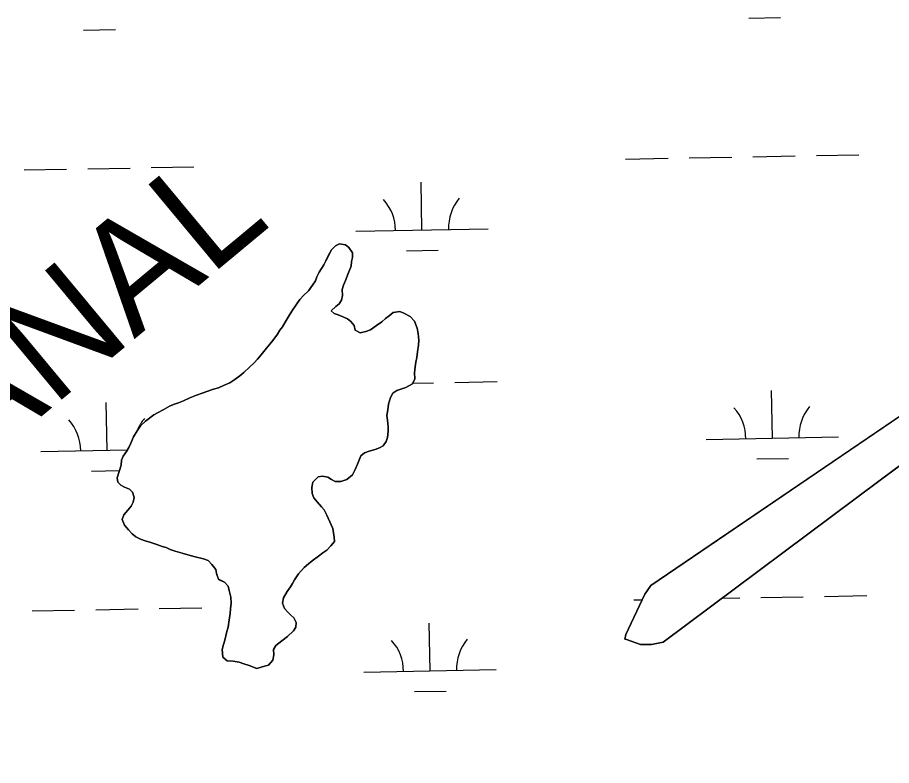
# Model space of a CAD drawing. Extents: x 3925854 to 3964121, y 224593 to 250589.
# Drawn here: x 3959177 to 3959836, y 235511 to 236076 of the extents above; entities that cross this region are included whole.
import ezdxf

# ---------------------------------------------------------------- set-up
doc = ezdxf.new("R2010")
doc.units = 0
for name, color, linetype in [('V-RIVR-IDEN', 7, 'Continuous'), ('V-TOPO-SHOR', 7, 'Continuous'), ('V-WETL-SWMP', 7, 'Continuous')]:
    doc.layers.add(name, color=color, linetype=linetype)

msp = doc.modelspace()

# ---------------------------------------------------------------- linework, layer by layer
at = {"layer": 'V-TOPO-SHOR'}
for points in [[(3959255.087, 235738.096), (3959255.431, 235741.983), (3959256.662, 235744.963), (3959259.097, 235748.527), (3959260.926, 235751.498), (3959262.457, 235754.773), (3959264.309, 235759.543), (3959267.051, 235763.999), (3959269.789, 235767.86), (3959273.42, 235771.411), (3959279.759, 235776.128), (3959283.071, 235777.887), (3959286.685, 235779.939), (3959292.106, 235782.872), (3959295.412, 235784.033), (3959298.416, 235785.194), (3959302.025, 235786.65), (3959306.84, 235788.991), (3959311.952, 235791.029), (3959316.158, 235792.477), (3959319.763, 235793.634), (3959324.87, 235795.371), (3959328.475, 235796.528), (3959332.384, 235798.281), (3959337.197, 235800.321), (3959340.814, 235802.674), (3959344.74, 235805.623), (3959347.759, 235807.982), (3959351.994, 235812.125), (3959355.324, 235815.38), (3959358.048, 235818.042), (3959360.778, 235821.305), (3959364.726, 235826.347), (3959367.153, 235829.312), (3959369.582, 235832.278), (3959372.927, 235837.029), (3959374.758, 235840.001), (3959376.877, 235842.37), (3959379.626, 235847.13), (3959381.766, 235850.996), (3959383.896, 235854.263), (3959387.551, 235859.909), (3959389.982, 235863.174), (3959392.71, 235866.135), (3959396.341, 235869.686), (3959399.381, 235873.842), (3959401.812, 235877.106), (3959402.743, 235880.088), (3959404.581, 235883.66), (3959407.935, 235889.308), (3959409.465, 235892.284), (3959411.607, 235896.45), (3959413.749, 235900.615), (3959416.776, 235903.575), (3959419.787, 235905.037), (3959424.268, 235904.388), (3959426.939, 235902.264), (3959429.587, 235898.342), (3959429.546, 235894.752), (3959428.915, 235891.766), (3959428.575, 235888.178), (3959426.418, 235882.814), (3959424.264, 235877.453), (3959422.726, 235873.879), (3959421.792, 235870.596), (3959422.04, 235866.105), (3959421.401, 235862.521), (3959419.576, 235859.848), (3959417.157, 235857.779), (3959413.528, 235854.527), (3959415.9, 235852.405), (3959418.882, 235851.474), (3959421.862, 235850.245), (3959425.73, 235848.404), (3959428.405, 235846.579), (3959430.764, 235843.558), (3959431.62, 235839.958), (3959435.489, 235837.82), (3959439.691, 235838.969), (3959443.296, 235840.126), (3959447.822, 235843.366), (3959451.746, 235846.315), (3959454.466, 235848.678), (3959457.183, 235850.742), (3959460.206, 235853.403), (3959465.3, 235853.944), (3959468.279, 235852.713), (3959473.039, 235850.263), (3959476.291, 235846.636), (3959478.329, 235841.524), (3959479.179, 235837.326), (3959479.724, 235832.532), (3959479.38, 235828.645), (3959478.724, 235823.563), (3959478.077, 235819.381), (3959477.438, 235815.795), (3959476.799, 235812.211), (3959476.451, 235807.726), (3959476.699, 235803.235), (3959474.86, 235799.364), (3959469.742, 235796.729)], [(3960015.505, 235866.242), (3959827.771, 235726.795), (3959663.874, 235604.44), (3959655.176, 235602.742), (3959646.795, 235602.836)], [(3959469.742, 235796.729), (3959463.131, 235794.408), (3959460.114, 235792.348), (3959458.281, 235789.077), (3959456.729, 235784.006), (3959456.383, 235779.82), (3959455.436, 235775.64), (3959455.996, 235772.044), (3959456.536, 235766.949), (3959456.499, 235763.657), (3959456.145, 235758.871), (3959454.914, 235755.893), (3959452.782, 235752.625), (3959450.073, 235751.158), (3959446.767, 235749.999), (3959442.262, 235748.553), (3959438.657, 235747.396), (3959435.937, 235745.035), (3959433.472, 235738.776), (3959431.633, 235734.908), (3959429.49, 235730.742), (3959425.259, 235727.197), (3959420.756, 235725.751), (3959416.565, 235725.798), (3959413.889, 235727.326), (3959410.917, 235729.155), (3959407.034, 235729.798), (3959403.735, 235729.237), (3959399.8, 235725.389), (3959398.854, 235721.211), (3959399.104, 235716.717), (3959400.562, 235713.41), (3959402.924, 235710.391), (3959406.174, 235706.762), (3959408.242, 235704.343), (3959410.292, 235700.43), (3959413.504, 235693.21), (3959414.667, 235690.206), (3959415.793, 235683.906), (3959416.055, 235680.611), (3959413.323, 235677.351), (3959410.294, 235674.092), (3959407.28, 235672.032), (3959403.956, 235669.376), (3959399.129, 235665.839), (3959396.411, 235663.774), (3959393.085, 235660.819), (3959388.842, 235656.078), (3959385.798, 235651.624), (3959384.273, 235648.947), (3959382.745, 235646.27), (3959380.312, 235642.707), (3959377.563, 235637.949), (3959376.92, 235634.064), (3959378.37, 235629.86), (3959380.734, 235627.138), (3959383.103, 235625.016), (3959385.475, 235622.894), (3959387.23, 235619.284), (3959386.894, 235615.995), (3959385.063, 235613.023), (3959380.527, 235608.884), (3959376.302, 235605.64), (3959371.772, 235602.099), (3959369.943, 235599.127), (3959370.195, 235594.935), (3959369.552, 235591.05), (3959366.215, 235587.198), (3959363.213, 235586.333), (3959357.507, 235584.603), (3959351.55, 235587.065), (3959347.673, 235588.306), (3959344.095, 235589.543), (3959339.614, 235590.192), (3959335.127, 235590.54), (3959331.866, 235593.272), (3959331.332, 235598.963), (3959332.274, 235602.844), (3959333.208, 235606.125), (3959334.779, 235612.693), (3959335.714, 235615.974), (3959336.353, 235619.558), (3959337.324, 235626.132), (3959337.664, 235629.72), (3959338.01, 235633.906), (3959337.762, 235638.398), (3959336.624, 235643.499), (3959335.764, 235646.801), (3959333.103, 235649.823), (3959328.639, 235651.97), (3959326.894, 235656.477), (3959326.627, 235659.474), (3959323.377, 235663.103), (3959320.717, 235666.126), (3959317.139, 235667.363), (3959310.872, 235668.929), (3959305.502, 235670.488), (3959301.027, 235671.735), (3959295.957, 235673.287), (3959292.08, 235674.528), (3959289.104, 235676.058)], [(3959635.808, 235610.442), (3959650.218, 235640.808), (3959654.781, 235647.341), (3959667.148, 235655.881), (3959855.05, 235783.652)], [(3959289.104, 235676.058), (3959286.118, 235676.691), (3959281.946, 235678.235), (3959277.473, 235679.782), (3959273.298, 235681.027), (3959269.722, 235682.264), (3959266.15, 235684.101), (3959263.479, 235686.225), (3959260.522, 235689.252), (3959257.571, 235692.877), (3959255.822, 235697.085), (3959257.059, 235700.663), (3959260.092, 235704.22), (3959262.521, 235707.186), (3959264.051, 235710.162), (3959264.989, 235713.744), (3959263.537, 235717.649), (3959261.468, 235720.068), (3959257.596, 235721.608), (3959254.919, 235723.134), (3959252.547, 235725.255), (3959251.986, 235728.555), (3959255.087, 235738.096)], [(3959646.795, 235602.836), (3959636.363, 235606.545), (3959635.169, 235606.858), (3959635.808, 235610.442)]]:
    msp.add_lwpolyline(points, dxfattribs=at)
at = {"layer": 'V-WETL-SWMP'}
for p, q in [((3959728.611, 236075.425), (3959752.607, 236075.861)), ((3959226.786, 236066.3), (3959250.782, 236066.736)), ((3959683.677, 235969.95), (3959715.672, 235970.532)), ((3959731.669, 235970.823), (3959763.664, 235971.405)), ((3959779.661, 235971.696), (3959811.656, 235972.277)), ((3959635.685, 235969.078), (3959667.68, 235969.659)), ((3959181.852, 235960.826), (3959213.847, 235961.407)), ((3959229.844, 235961.698), (3959261.839, 235962.28)), ((3959277.836, 235962.571), (3959309.831, 235963.153)), ((3959482.041, 235915.534), (3959481.387, 235951.528)), ((3959432.05, 235914.625), (3959532.033, 235916.443)), ((3959419.786, 235905.037), (3959416.777, 235903.575)), ((3959424.268, 235904.388), (3959419.786, 235905.037)), ((3959426.938, 235902.263), (3959424.268, 235904.388)), ((3959413.75, 235900.616), (3959409.466, 235892.284)), ((3959416.777, 235903.575), (3959413.75, 235900.616)), ((3959429.587, 235898.342), (3959426.938, 235902.263)), ((3959429.546, 235894.751), (3959429.587, 235898.342)), ((3959470.324, 235899.887), (3959494.32, 235900.323)), ((3959409.466, 235892.284), (3959407.936, 235889.309)), ((3959428.574, 235888.178), (3959428.914, 235891.765)), ((3959428.914, 235891.765), (3959429.546, 235894.751)), ((3959407.936, 235889.309), (3959404.58, 235883.66)), ((3959426.419, 235882.815), (3959428.574, 235888.178)), ((3959402.744, 235880.089), (3959401.812, 235877.107)), ((3959404.58, 235883.66), (3959402.744, 235880.089)), ((3959424.263, 235877.452), (3959426.419, 235882.815)), ((3959399.381, 235873.842), (3959396.341, 235869.686)), ((3959401.812, 235877.107), (3959399.381, 235873.842)), ((3959421.791, 235870.596), (3959422.726, 235873.878)), ((3959422.726, 235873.878), (3959424.263, 235877.452)), ((3959392.71, 235866.136), (3959389.983, 235863.174)), ((3959396.341, 235869.686), (3959392.71, 235866.136)), ((3959421.401, 235862.52), (3959422.04, 235866.104)), ((3959422.04, 235866.104), (3959421.791, 235870.596)), ((3959827.771, 235726.796), (3960015.505, 235866.241)), ((3959387.552, 235859.909), (3959383.896, 235854.264)), ((3959389.983, 235863.174), (3959387.552, 235859.909)), ((3959413.529, 235854.528), (3959417.157, 235857.779)), ((3959417.157, 235857.779), (3959419.575, 235859.847)), ((3959419.575, 235859.847), (3959421.401, 235862.52)), ((3959383.896, 235854.264), (3959381.765, 235850.996)), ((3959415.9, 235852.406), (3959413.529, 235854.528)), ((3959418.882, 235851.474), (3959415.9, 235852.406)), ((3959421.861, 235850.244), (3959418.882, 235851.474)), ((3959460.206, 235853.402), (3959457.183, 235850.743)), ((3959465.3, 235853.943), (3959460.206, 235853.402)), ((3959468.279, 235852.712), (3959465.3, 235853.943)), ((3959473.04, 235850.264), (3959468.279, 235852.712)), ((3959379.626, 235847.129), (3959376.878, 235842.371)), ((3959381.765, 235850.996), (3959379.626, 235847.129)), ((3959425.731, 235848.404), (3959421.861, 235850.244)), ((3959428.404, 235846.578), (3959425.731, 235848.404)), ((3959430.764, 235843.559), (3959428.404, 235846.578)), ((3959451.746, 235846.315), (3959447.821, 235843.366)), ((3959454.466, 235848.678), (3959451.746, 235846.315)), ((3959457.183, 235850.743), (3959454.466, 235848.678)), ((3959476.291, 235846.636), (3959473.04, 235850.264)), ((3959478.328, 235841.525), (3959476.291, 235846.636)), ((3959374.757, 235840.001), (3959372.927, 235837.029)), ((3959376.878, 235842.371), (3959374.757, 235840.001)), ((3959431.621, 235839.958), (3959430.764, 235843.559)), ((3959435.488, 235837.819), (3959431.621, 235839.958)), ((3959439.691, 235838.969), (3959435.488, 235837.819)), ((3959443.296, 235840.125), (3959439.691, 235838.969)), ((3959447.821, 235843.366), (3959443.296, 235840.125)), ((3959479.179, 235837.326), (3959478.328, 235841.525)), ((3959369.582, 235832.278), (3959367.154, 235829.312)), ((3959372.927, 235837.029), (3959369.582, 235832.278)), ((3959479.723, 235832.531), (3959479.179, 235837.326)), ((3959479.38, 235828.644), (3959479.723, 235832.531)), ((3959364.726, 235826.347), (3959360.778, 235821.304)), ((3959367.154, 235829.312), (3959364.726, 235826.347)), ((3959478.724, 235823.563), (3959479.38, 235828.644)), ((3959360.778, 235821.304), (3959358.048, 235818.042)), ((3959477.439, 235815.796), (3959478.078, 235819.381)), ((3959478.078, 235819.381), (3959478.724, 235823.563)), ((3959351.995, 235812.125), (3959347.758, 235807.983)), ((3959355.324, 235815.379), (3959351.995, 235812.125)), ((3959358.048, 235818.042), (3959355.324, 235815.379)), ((3959476.45, 235807.727), (3959476.8, 235812.212)), ((3959476.8, 235812.212), (3959477.439, 235815.796)), ((3959344.739, 235805.622), (3959340.815, 235802.674)), ((3959347.758, 235807.983), (3959344.739, 235805.622)), ((3959476.699, 235803.235), (3959476.45, 235807.727)), ((3959337.197, 235800.32), (3959332.385, 235798.28)), ((3959340.815, 235802.674), (3959337.197, 235800.32)), ((3959469.742, 235796.729), (3959474.859, 235799.365)), ((3959474.859, 235799.365), (3959476.699, 235803.235)), ((3959475.14, 235799.957), (3959490.731, 235800.241)), ((3959506.728, 235800.531), (3959538.723, 235801.113)), ((3959316.158, 235792.477), (3959311.951, 235791.028)), ((3959319.762, 235793.633), (3959316.158, 235792.477)), ((3959324.87, 235795.371), (3959319.762, 235793.633)), ((3959328.474, 235796.528), (3959324.87, 235795.371)), ((3959332.385, 235798.28), (3959328.474, 235796.528)), ((3959458.282, 235789.077), (3959460.115, 235792.348)), ((3959460.115, 235792.348), (3959463.131, 235794.409)), ((3959463.131, 235794.409), (3959469.742, 235796.729)), ((3959746.377, 235758.451), (3959745.722, 235794.445)), ((3959244.552, 235749.327), (3959243.897, 235785.321)), ((3959298.417, 235785.195), (3959295.411, 235784.032)), ((3959302.025, 235786.651), (3959298.417, 235785.195)), ((3959306.84, 235788.991), (3959302.025, 235786.651)), ((3959311.951, 235791.028), (3959306.84, 235788.991)), ((3959456.729, 235784.006), (3959458.282, 235789.077)), ((3959286.686, 235779.94), (3959283.071, 235777.886)), ((3959292.106, 235782.872), (3959286.686, 235779.94)), ((3959295.411, 235784.032), (3959292.106, 235782.872)), ((3959455.437, 235775.641), (3959456.382, 235779.82)), ((3959456.382, 235779.82), (3959456.729, 235784.006)), ((3959855.05, 235783.652), (3959667.148, 235655.881)), ((3959279.759, 235776.128), (3959273.421, 235771.411)), ((3959283.071, 235777.886), (3959279.759, 235776.128)), ((3959455.995, 235772.043), (3959455.437, 235775.641)), ((3959456.536, 235766.949), (3959455.995, 235772.043)), ((3959269.789, 235767.86), (3959267.052, 235764)), ((3959273.421, 235771.411), (3959269.789, 235767.86)), ((3959456.499, 235763.657), (3959456.536, 235766.949)), ((3959264.308, 235759.542), (3959262.458, 235754.774)), ((3959267.052, 235764), (3959264.308, 235759.542)), ((3959454.915, 235755.893), (3959456.145, 235758.872)), ((3959456.145, 235758.872), (3959456.499, 235763.657)), ((3959696.385, 235757.542), (3959796.368, 235759.36)), ((3959262.458, 235754.774), (3959260.925, 235751.499)), ((3959450.073, 235751.159), (3959452.783, 235752.625)), ((3959452.783, 235752.625), (3959454.915, 235755.893)), ((3959194.56, 235748.418), (3959259.758, 235749.603)), ((3959259.096, 235748.527), (3959256.661, 235744.963)), ((3959260.925, 235751.499), (3959259.096, 235748.527)), ((3959435.937, 235745.034), (3959438.657, 235747.397)), ((3959438.657, 235747.397), (3959442.262, 235748.554)), ((3959442.262, 235748.554), (3959446.767, 235750)), ((3959446.767, 235750), (3959450.073, 235751.159)), ((3959255.43, 235741.984), (3959255.087, 235738.097)), ((3959256.661, 235744.963), (3959255.43, 235741.984)), ((3959433.472, 235738.777), (3959435.937, 235745.034)), ((3959734.659, 235742.805), (3959758.655, 235743.241)), ((3959232.834, 235733.68), (3959253.776, 235734.061)), ((3959255.087, 235738.097), (3959251.987, 235728.555)), ((3959429.49, 235730.741), (3959431.632, 235734.907)), ((3959431.632, 235734.907), (3959433.472, 235738.777)), ((3959251.987, 235728.555), (3959252.548, 235725.256)), ((3959399.8, 235725.389), (3959403.734, 235729.236)), ((3959403.734, 235729.236), (3959407.033, 235729.797)), ((3959407.033, 235729.797), (3959410.916, 235729.155)), ((3959410.916, 235729.155), (3959413.889, 235727.325)), ((3959413.889, 235727.325), (3959416.565, 235725.799)), ((3959420.755, 235725.751), (3959425.26, 235727.197)), ((3959425.26, 235727.197), (3959429.49, 235730.741)), ((3959663.874, 235604.44), (3959827.771, 235726.796)), ((3959252.548, 235725.256), (3959254.918, 235723.134)), ((3959254.918, 235723.134), (3959257.595, 235721.608)), ((3959257.595, 235721.608), (3959261.468, 235720.068)), ((3959261.468, 235720.068), (3959263.536, 235717.65)), ((3959398.855, 235721.21), (3959399.8, 235725.389)), ((3959399.104, 235716.718), (3959398.855, 235721.21)), ((3959416.565, 235725.799), (3959420.755, 235725.751)), ((3959263.536, 235717.65), (3959264.988, 235713.743)), ((3959264.988, 235713.743), (3959264.05, 235710.162)), ((3959400.563, 235713.409), (3959399.104, 235716.718)), ((3959402.923, 235710.39), (3959400.563, 235713.409)), ((3959262.52, 235707.186), (3959260.092, 235704.221)), ((3959264.05, 235710.162), (3959262.52, 235707.186)), ((3959406.174, 235706.761), (3959402.923, 235710.39)), ((3959408.242, 235704.344), (3959406.174, 235706.761)), ((3959257.059, 235700.664), (3959255.821, 235697.086)), ((3959260.092, 235704.221), (3959257.059, 235700.664)), ((3959410.293, 235700.43), (3959408.242, 235704.344)), ((3959413.503, 235693.211), (3959410.293, 235700.43)), ((3959255.821, 235697.086), (3959257.57, 235692.876)), ((3959257.57, 235692.876), (3959260.522, 235689.251)), ((3959414.667, 235690.205), (3959413.503, 235693.211)), ((3959260.522, 235689.251), (3959263.48, 235686.225)), ((3959415.793, 235683.907), (3959414.667, 235690.205)), ((3959263.48, 235686.225), (3959266.15, 235684.1)), ((3959266.15, 235684.1), (3959269.721, 235682.264)), ((3959269.721, 235682.264), (3959273.298, 235681.026)), ((3959273.298, 235681.026), (3959277.474, 235679.782)), ((3959277.474, 235679.782), (3959281.946, 235678.235)), ((3959413.324, 235677.35), (3959416.055, 235680.612)), ((3959416.055, 235680.612), (3959415.793, 235683.907)), ((3959281.946, 235678.235), (3959286.119, 235676.692)), ((3959286.119, 235676.692), (3959289.104, 235676.059)), ((3959289.104, 235676.059), (3959292.08, 235674.529)), ((3959292.08, 235674.529), (3959295.957, 235673.288)), ((3959295.957, 235673.288), (3959301.027, 235671.735)), ((3959407.279, 235672.031), (3959410.295, 235674.092)), ((3959410.295, 235674.092), (3959413.324, 235677.35)), ((3959301.027, 235671.735), (3959305.502, 235670.487)), ((3959305.502, 235670.487), (3959310.872, 235668.93)), ((3959310.872, 235668.93), (3959317.14, 235667.363)), ((3959317.14, 235667.363), (3959320.717, 235666.125)), ((3959399.128, 235665.838), (3959403.956, 235669.375)), ((3959403.956, 235669.375), (3959407.279, 235672.031)), ((3959320.717, 235666.125), (3959323.377, 235663.102)), ((3959323.377, 235663.102), (3959326.628, 235659.474)), ((3959388.842, 235656.078), (3959393.085, 235660.819)), ((3959393.085, 235660.819), (3959396.411, 235663.774)), ((3959396.411, 235663.774), (3959399.128, 235665.838)), ((3959326.628, 235659.474), (3959326.893, 235656.478)), ((3959326.893, 235656.478), (3959328.638, 235651.969)), ((3959385.799, 235651.623), (3959388.842, 235656.078)), ((3959667.148, 235655.881), (3959654.781, 235647.341)), ((3959328.638, 235651.969), (3959333.103, 235649.824)), ((3959333.103, 235649.824), (3959335.763, 235646.801)), ((3959335.763, 235646.801), (3959336.623, 235643.499)), ((3959382.745, 235646.27), (3959384.272, 235648.946)), ((3959384.272, 235648.946), (3959385.799, 235651.623)), ((3959654.781, 235647.341), (3959650.218, 235640.808)), ((3959336.623, 235643.499), (3959337.763, 235638.398)), ((3959377.563, 235637.949), (3959380.311, 235642.706)), ((3959380.311, 235642.706), (3959382.745, 235646.27)), ((3959650.218, 235640.808), (3959635.808, 235610.443)), ((3959338.011, 235633.906), (3959337.665, 235629.72)), ((3959337.763, 235638.398), (3959338.011, 235633.906)), ((3959376.921, 235634.065), (3959377.563, 235637.949)), ((3959378.37, 235629.859), (3959376.921, 235634.065)), ((3959641.733, 235636.458), (3959648.209, 235636.575)), ((3959708.385, 235637.67), (3959721.72, 235637.912)), ((3959737.717, 235638.203), (3959769.712, 235638.785)), ((3959785.709, 235639.076), (3959817.704, 235639.657)), ((3959187.9, 235628.206), (3959219.895, 235628.787)), ((3959235.892, 235629.078), (3959267.887, 235629.66)), ((3959283.884, 235629.951), (3959315.879, 235630.533)), ((3959337.665, 235629.72), (3959337.325, 235626.132)), ((3959380.733, 235627.138), (3959378.37, 235629.859)), ((3959383.104, 235625.016), (3959380.733, 235627.138)), ((3959337.325, 235626.132), (3959336.353, 235619.559)), ((3959385.474, 235622.895), (3959383.104, 235625.016)), ((3959387.229, 235619.283), (3959385.474, 235622.895)), ((3959335.714, 235615.974), (3959334.779, 235612.693)), ((3959336.353, 235619.559), (3959335.714, 235615.974)), ((3959385.063, 235613.023), (3959386.893, 235615.995)), ((3959386.893, 235615.995), (3959387.229, 235619.283)), ((3959488.089, 235582.914), (3959487.435, 235618.908)), ((3959334.779, 235612.693), (3959333.208, 235606.126)), ((3959376.301, 235605.639), (3959380.527, 235608.884)), ((3959380.527, 235608.884), (3959385.063, 235613.023)), ((3959635.808, 235610.443), (3959635.169, 235606.859)), ((3959332.273, 235602.844), (3959331.332, 235598.964)), ((3959333.208, 235606.126), (3959332.273, 235602.844)), ((3959369.942, 235599.127), (3959371.771, 235602.099)), ((3959371.771, 235602.099), (3959376.301, 235605.639)), ((3959635.169, 235606.859), (3959636.363, 235606.546)), ((3959636.363, 235606.546), (3959646.796, 235602.837)), ((3959646.796, 235602.837), (3959655.175, 235602.742)), ((3959655.175, 235602.742), (3959663.874, 235604.44)), ((3959331.332, 235598.964), (3959331.866, 235593.272)), ((3959369.552, 235591.05), (3959370.194, 235594.934)), ((3959370.194, 235594.934), (3959369.942, 235599.127)), ((3959331.866, 235593.272), (3959335.127, 235590.541)), ((3959335.127, 235590.541), (3959339.613, 235590.191)), ((3959339.613, 235590.191), (3959344.095, 235589.542)), ((3959344.095, 235589.542), (3959347.672, 235588.305)), ((3959347.672, 235588.305), (3959351.549, 235587.064)), ((3959366.216, 235587.197), (3959369.552, 235591.05)), ((3959351.549, 235587.064), (3959357.507, 235584.602)), ((3959357.507, 235584.602), (3959363.213, 235586.333)), ((3959363.213, 235586.333), (3959366.216, 235587.197)), ((3959438.098, 235582.005), (3959538.081, 235583.823)), ((3959476.372, 235567.267), (3959500.368, 235567.703))]:
    msp.add_line(p, q, dxfattribs=at)
for centre, start, end in [((3959426.799, 235915.004), 0.269879, 41.813537), ((3959537.266, 235917.013), 140.269876, 181.813534), ((3959691.134, 235757.922), 0.269879, 41.813537), ((3959801.602, 235759.93), 140.269876, 181.813534), ((3959189.309, 235748.797), 0.269879, 41.813537), ((3959299.777, 235750.806), 140.269876, 157.77636), ((3959432.847, 235582.384), 0.269879, 41.813537), ((3959543.314, 235584.393), 140.269876, 181.813534)]:
    msp.add_arc(centre, 35.246, start, end, dxfattribs=at)

# ---------------------------------------------------------------- texts
at = {"layer": 'V-RIVR-IDEN'}
msp.add_text('LINE CANAL', height=82.9998, rotation=39.741024, dxfattribs=at).set_placement((3958871.255, 235505.679))

doc.saveas('drawing.dxf')
